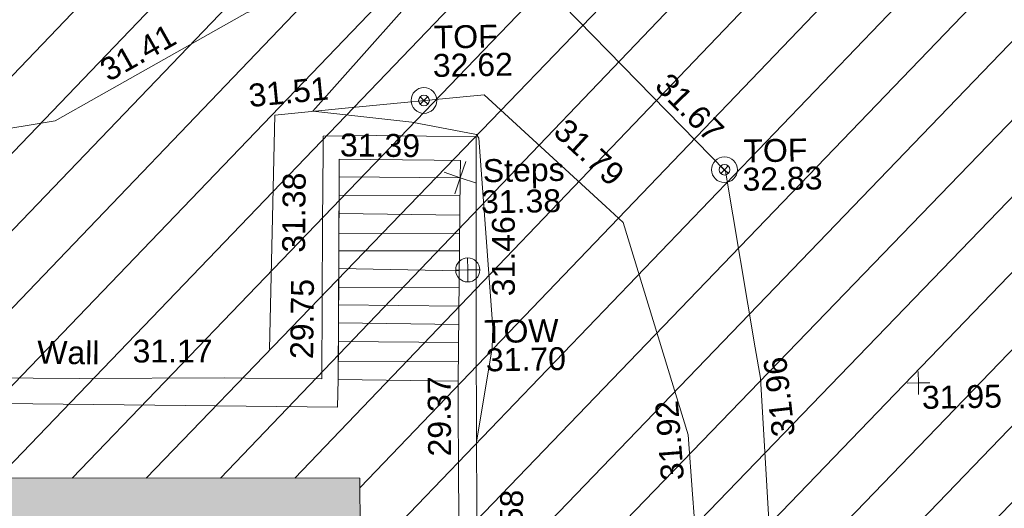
# Model space of a CAD drawing. Header units: millimetres. Extents: x -290717 to 520720, y -103372 to 287762.
# Tile 286 of 375: x 80437 to 96559, y 164211 to 172211. Entities that reach past the tile are written whole.
import ezdxf

# ---------------------------------------------------------------- set-up
doc = ezdxf.new("R2010")
doc.units = ezdxf.units.MM
doc.linetypes.add('IMPORT-HIDDEN2 _3_', pattern=[4762.5, 3175, -1587.5])
doc.linetypes.add('IMPORT-UG_ELEC_STREET LIGHTING_QLB2 _2_', pattern=[2700, 1500, -300.0000000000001, 0, -250, 150, -300.0000000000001, 0, -200])
for name, color, linetype, lineweight, true_color in [('00__TOPO__TOP_OF_FENCE_SYMBOL', 7, 'Continuous', 9, 0x666666), ('00_TOPO_TOP_OF_WALL', 7, 'Continuous', 9, 0x666666), ('00_UAV_FENCE', 7, 'Continuous', 9, 0x264c2f), ('00_UAV_LEVEL_SPOT', 7, 'Continuous', 9, 0x666666), ('00_UAV_STEPS', 7, 'Continuous', 9, 0x666666), ('00_UAV_TOP_OF_FENCE', 6, 'Continuous', 9, 0xff00ff), ('00_UAV_TOP_OF_WALL', 7, 'Continuous', 9, 0x666666), ('00_UAV_WALL', 7, 'Continuous', 9, 0x7c00a5), ('01_DTM_CONTOUR_MNR', 7, 'Continuous', 9, 0xa5a552), ('12333-PUM-2D-U-0001-C01 - Rev2_REVIT IMPORT_dwg', 7, 'Continuous', 9, 0x767676), ('A_RHA_Line', 7, 'Continuous', 9, 0x00a600), ('PUM-CHAMBER EXTENTS', 6, 'IMPORT-HIDDEN2 _3_', 9, 0xff00ff)]:
    doc.layers.add(name, color=color, linetype=linetype, lineweight=lineweight, true_color=true_color)
doc.layers.add('A_RHA_Detail', color=7, linetype='Continuous', lineweight=9)
doc.styles.add('Swis721 Lt BT_2', font='swissl.ttf', dxfattribs={"height": 375})

# ---------------------------------------------------------------- blocks, each defined once
blk = doc.blocks.new('12333-PUM-2D-U-0001-C01 - Rev2_REVIT IMPORT_dwg_MSL_Node_Linework_1-2077247-Site Location Plan Existing')
at = {"layer": '00_UAV_STEPS', "color": 254, "true_color": 0xcccccc, "flags": 128}
for points in [[(256.5421955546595, 704.8438894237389), (0, 0), (-704.8438894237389, 256.5421955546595)], [(704.8438894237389, -256.5421955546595), (0, 0), (-256.5421955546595, -704.8438894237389)]]:
    blk.add_lwpolyline(points, dxfattribs=at)
blk = doc.blocks.new('12333-PUM-2D-U-0001-C01 - Rev2_REVIT IMPORT_dwg_MSL_Node_LineworkTOF-2077248-Site Location Plan Existing')
at = {"layer": '00__TOPO__TOP_OF_FENCE_SYMBOL', "color": 254, "true_color": 0xcccccc, "flags": 128}
for points in [[(165.3591892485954, 165.3591892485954), (0, 0), (-165.3591892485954, 165.3591892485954)], [(165.3591892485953, -165.3591892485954), (0, 0), (-165.3591892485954, -165.3591892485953)]]:
    blk.add_lwpolyline(points, dxfattribs=at)
at = {"layer": '00__TOPO__TOP_OF_FENCE_SYMBOL', "color": 254, "true_color": 0xcccccc}
for radius in [562.5594001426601, 233.853208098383]:
    blk.add_circle((0, 0), radius, dxfattribs=at)
blk = doc.blocks.new('12333-PUM-2D-U-0001-C01 - Rev2_REVIT IMPORT_dwg_TOW-2077249-Site Location Plan Existing')
at = {"layer": '00_TOPO_TOP_OF_WALL', "color": 254, "true_color": 0xcccccc, "flags": 128}
for points in [[(0, 525.0554400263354), (0, 0), (-525.0554401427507, 0)], [(525.0554401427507, 0), (0, 0), (0, -525.0554400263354)]]:
    blk.add_lwpolyline(points, dxfattribs=at)
at = {"layer": '00_TOPO_TOP_OF_WALL', "color": 254, "true_color": 0xcccccc}
blk.add_circle((0, 0), 525.0554401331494, dxfattribs=at)
blk = doc.blocks.new('12333-PUM-2D-U-0001-C01 - Rev2_REVIT IMPORT_dwg_UAV-2077255-Site Location Plan Existing')
at = {"layer": '00_UAV_LEVEL_SPOT', "color": 254, "true_color": 0xcccccc, "flags": 128}
for points in [[(500.0000000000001, 0), (0, 0), (0, 500.0000000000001)], [(0, -500.0000000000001), (0, 0), (-500.0000000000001, 0)]]:
    blk.add_lwpolyline(points, dxfattribs=at)
blk = doc.blocks.new('12333-PUM-2D-U-0001-C01 - Rev2_REVIT IMPORT_dwg_MGS62954_T2_Galway_ITM_3d_Rev1-2077680-Site Location Plan Existing')
at = {"layer": '00_UAV_FENCE', "color": 254, "true_color": 0xcccccc, "flags": 128}
for points in [[(533971859.1220001, 725723597.3755001), (533975612.1220002, 725723642.3755001), (533976823.1746137, 725723704.3201454), (533979092.1220001, 725723820.3755001), (533981807.3580877, 725723984.2959094), (533982438.1220002, 725724022.3755002), (533985943.1220002, 725724539.3755001), (533986665.2197314, 725724929.8094152), (533989113.122, 725726253.3755002), (533991259.0335968, 725726809.2712353), (533992456.1220001, 725727119.3755001), (533994292.122, 725726287.3755003), (533995488.918522, 725725019.9363321), (533996901.1220001, 725723524.3755001), (533997338.0374556, 725720622.6798762), (533997413.4570001, 725720121.7945001), (533997560.4570001, 725716590.7945)], [(533996113.7648008, 725703247.5412977), (533996202.4570001, 725706675.7945001), (533996202.8639226, 725708245.7016535), (533996203.4570001, 725710533.7945001), (533996259.5097153, 725713244.503803), (533996278.4570001, 725714160.7945), (533996310.4570001, 725717523.7945001), (533996270.1785538, 725718242.4467787), (533996215.4570001, 725719218.7944999), (533995209.4570001, 725722710.7945001), (533994930.2523202, 725722976.8880479), (533992973.4570002, 725724841.7945), (533990692.6774017, 725724660.1610513), (533989540.1220001, 725724568.3755001), (533989384.1220002, 725720740.3755001)]]:
    blk.add_lwpolyline(points, dxfattribs=at)
at = {"layer": '00_UAV_STEPS', "color": 254, "true_color": 0xcccccc}
for p, q in [((533992550.4754321, 725723203.8447402), (533990569.1476265, 725723232.666259)), ((533990562.5731785, 725722939.2981583), (533992541.5154334, 725722877.1306039)), ((533992533.1989053, 725722573.8797486), (533990555.3199226, 725722615.6399875)), ((533990548.8531411, 725722327.0762428), (533992525.5828011, 725722296.1688962)), ((533992516.5466574, 725721966.6782393), (533990542.3851662, 725722038.4592435)), ((533990535.2592768, 725721720.4844751), (533992509.1881137, 725721698.3589774)), ((533992500.739075, 725721390.2763033), (533990529.0624766, 725721443.9679608)), ((533990522.4163137, 725721147.3997751), (533992492.4938341, 725721089.6248391)), ((533992484.4149234, 725720795.0383717), (533990515.6705157, 725720846.385618)), ((533990508.14797, 725720510.7110717), (533992475.8994005, 725720484.5314428))]:
    blk.add_line(p, q, dxfattribs=at)
at = {"layer": '00_UAV_STEPS', "color": 254, "true_color": 0xcccccc, "flags": 128}
blk.add_lwpolyline([(533990576.0026813, 725723538.5557134), (533992558.3433781, 725723490.7386633), (533992466.9518295, 725720158.2704685), (533990501.6967822, 725720222.8431554)], close=True, dxfattribs=at)
at = {"layer": '00_UAV_WALL', "color": 254, "true_color": 0xcccccc, "flags": 128}
for points in [[(533992730.4570001, 725717931.7945), (533992771.4570001, 725720807.7944999), (533992790.6272308, 725721895.6238623), (533992830.4570001, 725724155.7945), (533991205.1220001, 725724206.3755002), (533990325.1220002, 725724210.3755001), (533990318.9427257, 725723979.7909995), (533990287.122, 725722792.3755003), (533990234.1220001, 725720240.3755001), (533988982.1543514, 725720271.8122269), (533988641.1220001, 725720280.3755001), (533986266.122, 725720311.3755001), (533983983.3774287, 725720366.7707174), (533983299.122, 725720383.3755002), (533980309.122, 725720413.3755001), (533978987.286874, 725720436.8583122), (533978170.122, 725720451.3755002), (533975393.122, 725720495.3755002)], [(533992456.1220001, 725719763.3755002), (533992466.9518295, 725720158.2704685), (533992558.3433783, 725723490.7386633), (533992566.1220002, 725723774.3755002), (533992137.7782559, 725723786.3843036), (533990582.4547985, 725723829.9884744), (533990576.0026813, 725723538.5557134), (533990515.5857856, 725720842.6047564), (533990501.6967822, 725720222.8431554), (533990482.6273809, 725719771.102964)], [(533990482.6273809, 725719771.102964), (533985492.5793819, 725719914.0351312), (533985029.5810003, 725719927.2969999), (533980494.358384, 725720014.8400971), (533977918.4796352, 725720064.5621114), (533975497.9785329, 725720099.1924616), (533975380.2886522, 725720100.8762623), (533975393.122, 725720495.3755002)], [(533991718.585, 725678814.779), (533991761.3979558, 725679818.3149525), (533991761.4323798, 725679823.3458691), (533991801.5850001, 725682388.7790002), (533991827.4972053, 725683706.6219188), (533991872.8446288, 725686012.9011853), (533991902.8110293, 725688705.5889663), (533991922.8963124, 725690510.3901883), (533991981.4815797, 725693235.2891474), (533991983.6731504, 725693704.4999399), (533992007.0123217, 725698701.3685498), (533992007.6747441, 725698843.1918048), (533992195.4807081, 725703689.248296), (533992242.69166, 725704907.457426), (533992316.1248336, 725708683.7302266), (533992381.1856673, 725712029.4586464), (533992397.1900485, 725713681.2148721), (533992445.6276332, 725718680.2885913), (533992456.1220001, 725719763.3755002)]]:
    blk.add_lwpolyline(points, dxfattribs=at)
at = {"layer": '01_DTM_CONTOUR_MNR', "color": 254, "true_color": 0xcccccc, "flags": 128}
blk.add_lwpolyline([(533992745.765557, 725719005.6337552), (533992750.0000001, 725719160), (533993030.6762769, 725720689.8622376), (533993046.6908949, 725721025.4560246), (533992873.5246188, 725724133.4829005), (533992837.0000002, 725724194), (533991779.7110133, 725724413.9306469), (533990160.0000001, 725724620), (533992460.0000001, 725727120), (533994125.8152944, 725727333.5468584), (533996020.0000001, 725727430.0000001), (533996480, 725727540), (533998029.5929049, 725728293.7769966), (533999931.8829643, 725729497.4885211), (534001170.0725615, 725730194.1229184), (534002940.0000002, 725730910.0000001)], dxfattribs=at)
at = {"xscale": 0.375, "yscale": 0.375, "zscale": 0.375}
for name, p in [('12333-PUM-2D-U-0001-C01 - Rev2_REVIT IMPORT_dwg_MSL_Node_LineworkTOF-2077248-Site Location Plan Existing', (533991985.4186023, 725724765.6213022)), ('12333-PUM-2D-U-0001-C01 - Rev2_REVIT IMPORT_dwg_MSL_Node_Linework_1-2077247-Site Location Plan Existing', (533992558.3433781, 725723490.7386633)), ('12333-PUM-2D-U-0001-C01 - Rev2_REVIT IMPORT_dwg_MSL_Node_LineworkTOF-2077248-Site Location Plan Existing', (533996885.4024793, 725723546.2778783)), ('12333-PUM-2D-U-0001-C01 - Rev2_REVIT IMPORT_dwg_TOW-2077249-Site Location Plan Existing', (533992653.4570001, 725721978.7945)), ('12333-PUM-2D-U-0001-C01 - Rev2_REVIT IMPORT_dwg_UAV-2077255-Site Location Plan Existing', (534000000, 725720000))]:
    blk.add_blockref(name, p, dxfattribs=at)
at = {"layer": '00_UAV_FENCE', "color": 251, "true_color": 0x666666, "char_height": 375, "width": 1495.902363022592, "attachment_point": 1, "line_spacing_factor": 1.005061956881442, "style": 'Swis721 Lt BT_2'}
for s, insert, rotation in [('31.41', (533986649.5903905, 725725484.3435338), 28.399823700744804), ('31.51', (533989100.8709421, 725725079.8027519), 4.553229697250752), ('31.67', (533996020.6279819, 725725178.1684862), 313.3579422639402), ('31.79', (533994331.158628, 725724460.1481938), 316.37735240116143), ('31.96', (533997590.9708351, 725719141.9196527), 95.51684808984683), ('31.92', (533995760.6483639, 725718461.8353617), 93.49011306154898)]:
    blk.add_mtext(s, dxfattribs=dict(at, insert=insert, rotation=rotation))
at = {"layer": '00_UAV_LEVEL_SPOT', "insert": (534000051.8765643, 725719949.1441548), "char_height": 375, "width": 1495.902363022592, "attachment_point": 1, "line_spacing_factor": 1.005061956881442, "style": 'Swis721 Lt BT_2'}
blk.add_mtext('31.95', dxfattribs=at)
at = {"layer": '00_UAV_STEPS', "char_height": 375, "attachment_point": 1, "line_spacing_factor": 1.005061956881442, "style": 'Swis721 Lt BT_2'}
for s, insert, width in [('Steps', (533992927.762306, 725723785.655297), 1552.889119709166), ('31.38', (533992890.2428851, 725723275.5337894), 1495.902363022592)]:
    blk.add_mtext(s, dxfattribs=dict(at, insert=insert, width=width))
at = {"layer": '00_UAV_TOP_OF_FENCE', "color": 251, "true_color": 0x666666, "char_height": 375, "attachment_point": 1, "line_spacing_factor": 1.005061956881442, "style": 'Swis721 Lt BT_2'}
for s, insert, width in [('TOF', (533992162.1764504, 725725985.9251586), 1163.479615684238), ('32.62', (533992139.7528086, 725725522.5484537), 1495.902363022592), ('TOF', (533997199.4840463, 725724034.8097923), 1163.479615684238), ('32.83', (533997177.0604046, 725723571.4330875), 1495.902363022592)]:
    blk.add_mtext(s, dxfattribs=dict(at, insert=insert, width=width))
at = {"layer": '00_UAV_TOP_OF_WALL', "char_height": 375, "attachment_point": 1, "line_spacing_factor": 1.005061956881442, "style": 'Swis721 Lt BT_2'}
for s, insert, width in [('TOW', (533992902.2152046, 725721151.3826126), 1343.937678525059), ('31.70', (533992924.6771119, 725720687.53469), 1495.902363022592)]:
    blk.add_mtext(s, dxfattribs=dict(at, insert=insert, width=width))
at = {"layer": '00_UAV_WALL', "color": 251, "true_color": 0x666666, "char_height": 375, "attachment_point": 1, "line_spacing_factor": 1.005061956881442, "style": 'Swis721 Lt BT_2'}
for s, insert, width, rotation in [('31.39', (533990603.534009, 725724250.0009223), 1495.902363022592, 358.39410849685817), ('31.38', (533989618.8020145, 725722316.5714009), 1495.902363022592, 88.46493748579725), ('31.46', (533993041.3347131, 725721541.4159639), 1495.902363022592, 88.99041184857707), ('29.75', (533989721.5222524, 725720573.5394725), 1495.902363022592, 88.36958051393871), ('Wall', (533985588.3945042, 725720943.3235147), 1130.237340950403, 358.2495493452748), ('31.17', (533987146.7533506, 725720934.4082999), 1495.902363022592, 359.0165834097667), ('29.37', (533991952.8434846, 725718935.0750656), 1495.902363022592, 89.44486069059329), ('31.58', (533993076.8713444, 725717066.011497), 1495.902363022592, 87.93123991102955)]:
    blk.add_mtext(s, dxfattribs=dict(at, insert=insert, width=width, rotation=rotation))
blk = doc.blocks.new('12333-PUM-2D-U-0001-C01 - Rev2_REVIT IMPORT_dwg-1620468-Site Location Plan Existing')
at = {"layer": 'PUM-CHAMBER EXTENTS', "true_color": 0xfff4d4}
h = blk.add_hatch(dxfattribs=at)
h.set_pattern_fill('FP_14', style=0, pattern_type=2)
h.set_pattern_definition([(45, (-533641079.65, -725615854.3560001), (-618.7184335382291, 618.7184335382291), [])])
h.paths.add_polyline_path([(351699.72233876, 60394.56140982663), (351708.9931528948, 60906.25732133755), (352393.2163071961, 60898.13015711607), (353041.6677554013, 66223.39089320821), (353206.9931529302, 73966.25732144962), (353982.8594361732, 73952.7145251), (354317.3501528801, 76699.64382133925), (358888.3501528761, 76111.64382135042), (361222.350152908, 86809.64382132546), (361563.3501529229, 88895.64382133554), (363078.350152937, 90435.64382137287), (363904.3501529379, 101867.6438212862), (365385.1266995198, 110525.3932341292), (365230.9820148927, 110551.7047199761), (365498.4008083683, 111226.8875165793), (365470.0968050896, 111952.5482150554), (365624.7061381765, 111926.1574136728), (366051.350152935, 114420.6438213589), (364898.3501528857, 114331.6438213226), (360524.3501529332, 111561.643821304), (356416.7002318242, 111258.678218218), (357929.2858412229, 111182.0907012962), (360544.5530249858, 111349.5624075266), (360546.5568067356, 111049.5690885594), (355314.0187962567, 111014.6190039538), (355309.6134037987, 111177.0234435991), (355277.3501528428, 111174.643821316), (352644.3501529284, 114141.6438213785), (338239.8330883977, 112460.2766464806), (329804.3501528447, 111555.6438213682), (319532.3501528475, 110592.6438213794), (310517.3501528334, 109863.6438213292), (302620.3501528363, 109581.6438213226), (295825.3501529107, 109566.6438213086), (279813.3501529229, 106549.643821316), (276140.8366145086, 103581.1872824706), (276061.814112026, 103425.8629484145), (271406.8224872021, 105468.1551963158), (271509.3894614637, 105701.9358727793), (267649.350152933, 107463.6438213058), (260223.350152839, 100640.6438213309), (259796.3501529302, 72682.64382134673), (269496.3501528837, 64316.64382130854), (273776.3501529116, 63665.64382135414), (309011.3501528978, 62955.64382139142), (311037.3501528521, 62074.64382133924), (337339.3501528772, 60871.64382135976), (351699.5658924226, 60394.56660731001)])
h.paths.add_polyline_path([(268358.9909750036, 65556.86419186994), (264596.4920611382, 69167.41490751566), (264804.2082447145, 69383.8727354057), (266581.5988270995, 67470.36930634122), (268566.7072650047, 65773.32227584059), (268393.5501527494, 65592.87780157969)])
h.paths.add_polyline_path([(332379.887152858, 67575.85382149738), (302320.8871528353, 68122.8538214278), (302332.4158496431, 68783.33241919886), (280169.8095181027, 69186.63780598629), (280330.3604934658, 78384.59702432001), (275960.0958838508, 78464.13017966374), (276108.0612945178, 86595.19465455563), (280450.151176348, 86519.4031937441), (280756.2778082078, 103341.6855813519), (302910.5740271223, 102938.5317815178), (302921.4142533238, 103534.2289657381), (310787.9439886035, 103391.0774384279), (310815.0515438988, 104880.7045066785), (318228.828162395, 104745.7919744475), (318301.0448391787, 108714.2766025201), (322633.8020448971, 108635.4310593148), (322539.6341878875, 103240.5581443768), (349750.1643799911, 102745.3933022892), (349310.9351529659, 74176.42282136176), (332506.0083566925, 74506.52523825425), (332420.225768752, 69792.56032023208)])
h.paths.add_polyline_path([(262373.7501529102, 72788.24382131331), (262335.6501528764, 75226.64382130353), (265345.5501529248, 75226.64382130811), (265383.6501528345, 72864.44382133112), (265304.2827260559, 72862.43451938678)])
h.paths.add_polyline_path([(261383.1501528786, 75912.44382136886), (261459.3501528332, 80789.24382133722), (267517.2501529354, 80713.04382135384), (267441.050152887, 75836.24382130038), (261504.3495088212, 75910.91930116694)])
h.paths.add_polyline_path([(302573.8228673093, 78329.52926304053), (302592.4407276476, 78963.90062831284), (306343.567266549, 78898.43991812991), (306598.9518629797, 91613.85658206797), (302817.4785721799, 91689.80612071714), (302824.7187942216, 92271.10215000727), (296640.3411529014, 92395.32482125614), (296360.3411528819, 78454.32482147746), (302538.3452618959, 78330.24181806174)])
h.paths.add_polyline_path([(261840.3501529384, 80865.44382136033), (261687.9501528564, 92981.24382131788), (264050.1501528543, 92981.2438213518), (264202.5501529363, 80865.44382139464), (263838.6680771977, 80865.44382138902)])
h.paths.add_polyline_path([(274664.4282881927, 104261.9875886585), (272430.0401462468, 105281.7542374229), (273799.1437452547, 104582.3695657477), (274486.1144024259, 104328.01044291)])
h.paths.add_polyline_path([(315481.3501528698, 115683.6438212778), (326437.165211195, 116343.5766866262), (364189.350152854, 120948.6438212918), (366744.3501529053, 124721.6438213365), (363517.3501528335, 126053.6438213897), (359872.3501529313, 126432.6438213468), (352849.3501528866, 126181.6438212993), (339104.3501528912, 124625.643821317), (335451.3501528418, 124514.6438212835), (325145.3501528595, 123235.643821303), (319635.3501528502, 122976.6438213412), (314446.3501528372, 122493.6438213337), (313566.3501528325, 118980.6438212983)])
h.paths.add_polyline_path([(322305.050152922, 119194.0438212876), (322152.6501528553, 121403.8438213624), (326724.6501528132, 121784.8438213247), (326877.0501529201, 119498.8438214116), (323355.1979919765, 119264.0536772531)])
h.paths.add_polyline_path([(328629.650152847, 120870.443821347), (328477.2501528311, 122089.6438212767), (329810.7501529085, 122242.0438213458), (329963.1501528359, 121022.8438213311), (328841.3815410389, 120894.6416942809)])
h.paths.add_polyline_path([(317352.0501528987, 121480.0438213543), (317352.0501528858, 121861.0438214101), (317618.7501528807, 121856.3885555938), (317618.7501528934, 121480.043821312), (317362.3608135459, 121480.0438213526)])
h.paths.add_polyline_path([(331601.4501528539, 122089.6438213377), (331144.2501528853, 122242.0438213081), (331258.5501528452, 122623.0438213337), (331715.7501528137, 122470.6438213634), (331644.5503212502, 122233.3110493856)])
blk.add_blockref('12333-PUM-2D-U-0001-C01 - Rev2_REVIT IMPORT_dwg_MGS62954_T2_Galway_ITM_3d_Rev1-2077680-Site Location Plan Existing', (-533641079.6498471, -725615854.3561786))

msp = doc.modelspace()

# ---------------------------------------------------------------- hatches: boundary and pattern name
at = {"layer": 'A_RHA_Detail', "true_color": 0xc0c0c0}
h = msp.add_hatch(color=9, dxfattribs=at)
h.paths.add_polyline_path([(-80880.60083898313, -68502.79057078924), (-80400.86592458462, -68483.4150911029), (-80400.86592458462, -62984.64684182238), (-24474.85765180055, -63009.32043784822), (-24456.14471274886, -50840.30023854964), (-36622.55041054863, -50831.65104346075), (-36622.5504104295, -44228.57792609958), (-50959.05265825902, -44213.68205212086), (-50959.05265825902, -42573.78171509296), (-54563.93258049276, -42571.21897729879), (-54565.69773355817, -45054.17447471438), (-92408.82109324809, -45027.27149617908), (-92411.78875845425, -49201.74309219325), (-100061.9988811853, -49201.74309219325), (-100052.221444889, -64852.82557835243), (-86120.90825231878, -64852.82557835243), (-86092.16626519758, -62957.90041523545), (-84861.10047611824, -62957.90041520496), (-84854.79054275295, -68240.10973718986), (-80870.60226895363, -68240.10973718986)])
h.paths.add_polyline_path([(-137238.9269955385, -68461.93840922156), (-132719.7426408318, -68433.06336920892), (-132847.0731201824, -62850.0428228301), (-130454.6837966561, -62916.63108081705), (-130498.2830220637, -61355.8539363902), (-117581.136331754, -61423.42893434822), (-117492.3908565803, -49183.91309186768), (-125136.5200282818, -49178.47881939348), (-125133.5727033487, -45032.61887132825), (-163007.1824077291, -45005.69421944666), (-163007.1824077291, -44090.29634113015), (-163123.8521375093, -44090.21339942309), (-163122.6389897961, -42383.751842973), (-166563.8543420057, -42383.75184295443), (-166565.0349082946, -44044.3982420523), (-193158.4656786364, -44025.49275802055), (-193195.152889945, -62863.6565097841), (-137269.7106414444, -62916.63108078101), (-137254.3708868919, -65679.90523788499)])
h.paths.add_polyline_path([(120310.9497607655, -32334.2823016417), (120312.4652266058, -31610.73011961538), (133451.2244789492, -31638.24899384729), (133469.2230092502, -19717.98315777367), (121295.7536929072, -19692.48606427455), (121319.8434528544, -8190.941560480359), (112277.0825929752, -8172.001674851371), (112263.1769726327, -14811.12345451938), (78285.85310969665, -14739.95861435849), (78292.82277619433, -8167.077575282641), (76545.55099677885, -8163.40371230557), (69355.76844230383, -8152.931592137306), (69353.66597202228, -9156.746357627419), (68372.60878942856, -9154.691552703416), (68372.60878942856, -13705.52853212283), (69333.72334743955, -13707.54156767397), (69325.07112544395, -16249.53369225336), (66623.4489111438, -16249.53369225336), (66619.79243932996, -17995.29925522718), (65989.07757491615, -17995.29925522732), (65985.44262769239, -19730.78799479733), (57152.23993372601, -19712.28702423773), (57127.42535098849, -31559.89461998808), (70277.87165423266, -31587.43801817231), (70277.87165428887, -32271.74147154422), (78263.96947906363, -32285.12944888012), (78266.62669288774, -31019.79372153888), (112335.8856506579, -31091.15111856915), (112335.8856506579, -32317.57330550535), (119781.4233959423, -32333.17321910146)])
h.paths.add_polyline_path([(7503.71740934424, -1791.43926322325), (15482.43097389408, -674.0213230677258), (15484.0826184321, 148.1327206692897), (56188.28042539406, 205.5276654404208), (56155.8432600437, 14338.31663138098), (18016.62665932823, 14236.4814953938), (17967.9025208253, 34313.18372075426), (21727.10644861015, 34324.06926249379), (21708.9097307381, 40608.10218319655), (18009.66447156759, 40608.10218325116), (17995.54603703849, 45483.75063445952), (9770.084212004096, 45420.63294734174), (3966.216019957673, 45443.14492469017), (3984.771235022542, 14176.56786831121), (1023.062455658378, 14176.56786840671), (-276.5134647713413, 14190.52623465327), (-231.6790044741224, 5976.811441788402), (-226.4491536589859, 193.7444677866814), (1220.250839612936, 179.5999159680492), (7477.609307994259, 143.2867556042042), (7488.638446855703, -674.0213230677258)])
h.paths.add_polyline_path([(77755.59663317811, 53.47451145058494), (77729.51881611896, 1699.844979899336), (94464.47132486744, 1659.976083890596), (94606.37913471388, 17991.39023626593), (88810.41901146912, 18015.03260816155), (88799.89418497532, 14436.74271609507), (69413.88950349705, 14457.87738898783), (69377.35724448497, 99.62816357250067), (70760.85642036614, 92.0068082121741)])
h.paths.add_polyline_path([(61252.12079698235, 46453.95617369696), (105774.7348988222, 46472.68783510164), (105768.2642197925, 61852.61234310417), (92285.13876306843, 61852.61234310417), (92308.59670397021, 65784.30757142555), (96107.46680002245, 65767.6044524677), (96059.6808111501, 75209.20847378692), (101084.8427276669, 75071.88872768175), (104988.0046543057, 74765.36560410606), (108403.6894220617, 74363.84089439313), (112009.2703903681, 73787.25420864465), (115645.3524814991, 73049.69667210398), (116890.8108050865, 72761.69136255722), (120208.9929832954, 71893.18353872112), (120865.241739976, 71703.68487155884), (124135.6329505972, 70669.67317909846), (127435.6253142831, 69480.50055823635), (127820.4368655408, 69394.93141813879), (128274.3081769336, 69331.69585757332), (128731.879114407, 69306.66104520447), (129189.9401456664, 69320.00258265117), (129645.2782985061, 69371.62688830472), (130094.6997111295, 69461.17185607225), (130535.0520071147, 69588.00939078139), (130963.2464342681, 69751.2498188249), (131376.279516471, 69949.74812593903), (131771.254123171, 70182.11198906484), (132162.5575600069, 70460.54046602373), (132496.0921582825, 70741.69081117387), (132820.8713676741, 71064.98072578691), (133117.4593294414, 71414.31364276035), (133383.77568926, 71787.23923958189), (133616.5473239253, 72178.53728446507), (133817.1647262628, 72590.54524901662), (133982.6025969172, 73017.89547517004), (134111.7005086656, 73457.59040804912), (134203.5529320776, 73906.545904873), (134257.5155882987, 74361.61286220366), (134272.5462649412, 74819.59931534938), (134250.5259874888, 75277.29281749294), (134189.6227572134, 75731.48297750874), (134090.9274700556, 76178.98397761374), (133955.1324028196, 76616.65691996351), (133783.1900598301, 77041.4318434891), (133576.3064937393, 77450.3292564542), (133335.9328436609, 77840.48103831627), (133063.7551572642, 78209.15055536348), (132761.6825665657, 78553.75185442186), (132431.8338935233, 78871.86780505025), (132076.5227904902, 79161.26705200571), (131698.2415079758, 79419.91966864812), (131299.6434187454, 79646.01139199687), (131093.5942456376, 79746.34209763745), (132146.0467355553, 83110.22226149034), (122787.763295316, 86282.54285521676), (121604.3555410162, 82800.35918872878), (117095.9864226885, 83870.84033788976), (116841.9598400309, 83526.35449576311), (116120.5435466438, 91221.9361197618), (110237.7341284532, 91274.27491024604), (110194.3680786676, 90435.39030217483), (104988.0046543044, 90486.49901569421), (104973.2761846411, 94309.82427956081), (103746.1314668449, 94309.82427962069), (103839.9937121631, 122852.1474272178), (96365.09202303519, 122931.9599471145), (96350.3400238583, 123952.416858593), (104555.5505249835, 123902.1925258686), (104607.3234457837, 120248.5396157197), (125502.5015002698, 120134.193340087), (125662.0200253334, 137657.3796883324), (114479.5865733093, 137699.2256881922), (114382.3062641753, 129149.9458158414), (104644.1590035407, 129187.997507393), (104577.9931702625, 126217.3903165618), (101184.4926405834, 126159.1566967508), (101264.6166812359, 135959.2655565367), (89967.23177303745, 135988.8856164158), (89927.63362986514, 125823.6463181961), (93630.53562299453, 125840.7948842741), (93580.6568888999, 122931.9599471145), (88697.38835373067, 122904.7310127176), (88679.38989541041, 95739.0914377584), (86378.25848993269, 95739.0914377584), (86378.18187189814, 96178.10083375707), (83279.5074328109, 96200.92083330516), (83273.62493422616, 95735.74732136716), (70169.67509616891, 95733.22421950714), (70166.2684274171, 96272.07409350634), (66674.99731291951, 96257.14073659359), (66654.74538556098, 95755.71092140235), (65784.77231076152, 95755.71092140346), (65887.65094981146, 117470.6305650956), (53473.34271625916, 117487.9046429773), (53434.44066306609, 98570.4634906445), (40649.41626913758, 98570.46349066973), (40610.16711556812, 94406.01479082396), (38853.82372865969, 94410.36303444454), (38848.65589191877, 89463.65332732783), (40612.46601909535, 89518.45976927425), (40665.38257359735, 86257.73741131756), (38372.19584673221, 86305.7230928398), (38369.79373532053, 76901.0507917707), (50937.95125076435, 76944.40198877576), (50922.88567283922, 74598.78180893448), (56484.90611318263, 74588.85093774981), (56484.9061131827, 75194.85181998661), (92465.40372273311, 75233.02581663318), (92645.92783659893, 71766.64845097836), (89810.5550181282, 69362.83965827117), (85313.16173971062, 69360.94750424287), (85313.16173971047, 66907.40508090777), (75210.14498260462, 66903.15451592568), (75210.14498260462, 63815.70944554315), (70819.40014306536, 63815.70999204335), (70819.21601502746, 64253.35708063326), (69456.8341568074, 64253.35708063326), (69455.71957374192, 66901.99623168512), (61303.3285675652, 66898.56680686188), (61304.56054652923, 63970.32021231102), (70500.41048205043, 63970.32021223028), (70500.40885431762, 61852.59006210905), (61245.64388480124, 61848.69637492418), (61252.12079698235, 46455.07044720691)])
h.paths.add_polyline_path([(-17153.16561239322, 48569.32684293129), (-17153.16561227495, 60770.38083690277), (-29362.88357762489, 60774.7042869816), (-29362.88357762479, 67399.20394583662), (-43507.25361058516, 67405.01911302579), (-43488.53133082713, 69093.07334179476), (-45766.41866234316, 69109.32868391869), (-45794.34620035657, 67405.01911302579), (-47272.11273197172, 67404.21245453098), (-47272.44887636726, 66454.91798912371), (-86004.56386335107, 66468.6329952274), (-86006.66970790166, 60521.58362724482), (-92662.8772251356, 60521.58362724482), (-92666.53762789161, 50184.35611936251), (-79752.016597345, 50179.78302554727), (-79752.016597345, 48591.49323813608), (-17157.71631240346, 48569.32845421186)])
h.paths.add_polyline_path([(-201056.4185879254, 48628.75479108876), (-138377.9751621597, 48634.64535782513), (-138377.9751621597, 50133.28202330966), (-125467.710581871, 50134.49533928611), (-125468.6909603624, 60566.19036866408), (-132186.8595615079, 60565.86652591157), (-132187.4203588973, 66533.01978768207), (-170643.3098734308, 66805.61809689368), (-170643.3098732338, 67738.78475851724), (-200340.0100486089, 67488.93693767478), (-200348.7175167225, 60827.7802510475), (-201057.5650552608, 60827.71357562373), (-201056.6510294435, 51102.0431337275)])
h.paths.add_polyline_path([(-240051.5126725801, 54769.1949116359), (-239444.4902595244, 54811.10754483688), (-239186.5396225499, 54841.92927608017), (-238764.8191578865, 54940.98166103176), (-238382.4735933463, 55122.46891391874), (-237990.3402229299, 55354.87497237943), (-237269.2031026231, 55936.21514997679), (-237030.2712443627, 56228.66101920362), (-236793.0039600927, 56569.31473977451), (-236554.5880579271, 57004.26389721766), (-236432.7219585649, 57267.46508911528), (-236300.0815274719, 57753.26239002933), (-236250.7285154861, 58017.17885687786), (-236235.6490610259, 58516.21786795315), (-236233.2538430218, 58987.85640057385), (-236213.702979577, 59823.48083772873), (-236363.8287856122, 59820.8603820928), (-236634.0279869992, 60698.06075831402), (-236391.9547756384, 61432.1972634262), (-236225.4740089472, 61435.10319604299), (-236201.6036570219, 62637.68779599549), (-232563.5271750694, 62639.28734435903), (-232563.5271750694, 63049.03842407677), (-232732.1945866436, 63049.15302221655), (-232860.1521278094, 63457.9589027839), (-232731.6068089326, 63914.24862701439), (-232560.8209657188, 63914.24862701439), (-232521.9864006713, 70597.99604498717), (-240628.6947850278, 70598.85496274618), (-240629.7923196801, 72350.98321581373), (-246412.6011213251, 72347.36085937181), (-246412.6011213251, 70616.45923939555), (-254449.5805725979, 70618.60952619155), (-254454.637144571, 70754.06491724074), (-254469.7140363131, 73191.6627625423), (-263883.2532625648, 73267.83063692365), (-263902.4181505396, 68260.74348557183), (-263714.8217520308, 68259.82096576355), (-263552.9672900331, 67819.6543439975), (-263719.0883117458, 67392.20684197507), (-263913.629869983, 67392.20684288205), (-263956.7001914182, 58633.76423459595), (-260181.1963171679, 58611.22607638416), (-260192.3146984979, 56354.25111578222), (-257184.684388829, 56339.46086010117), (-257213.4419958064, 57092.93866025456), (-257338.5163846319, 57093.27331227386), (-257471.0109295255, 57531.7457231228), (-257338.5163845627, 58062.22513700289), (-257203.4956297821, 58064.06881293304), (-257173.5751889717, 58598.54056827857), (-256478.2273617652, 58575.27357918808), (-256478.2273617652, 58788.51859477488), (-256013.0091299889, 58911.92701537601), (-255397.0786589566, 58780.99767608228), (-255397.0786664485, 58595.98242230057), (-243809.8853614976, 58585.92793205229), (-243805.3570672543, 58352.04527760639), (-243740.9394682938, 57884.52572396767), (-243619.083060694, 57421.84877501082), (-243424.3877541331, 56943.65915328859), (-243247.1437899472, 56608.24157716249), (-243003.0710577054, 56249.99021479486), (-242732.2093200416, 55932.75703086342), (-242371.7230179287, 55603.12658814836), (-242141.2551255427, 55424.88676771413), (-241804.9643038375, 55216.88439829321), (-241529.464082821, 55077.02869058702), (-241100.6275144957, 54917.18295005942), (-240836.2134980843, 54840.82833179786), (-240453.4486196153, 54788.6078413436), (-240203.3756532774, 54776.52967577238)])
h.paths.add_polyline_path([(40276.69022620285, 59895.3641775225), (40328.62676026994, 69196.9439153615), (36588.99968782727, 69217.82459101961), (36619.46637569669, 74674.25962431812), (32264.36460075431, 74687.02318924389), (32233.48293864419, 69156.26826309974), (11916.69390488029, 69269.70959690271), (11966.66200108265, 78218.75165977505), (29087.50901742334, 78123.15526811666), (29143.44567202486, 88141.13700481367), (15719.34879623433, 88216.09212957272), (15732.60379610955, 90589.99788900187), (4594.294101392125, 90652.19003492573), (4525.129359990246, 78265.12250452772), (10096.76365550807, 78234.01258734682), (10077.43887221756, 74773.03821913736), (4547.641142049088, 74803.91453678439), (4465.579974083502, 60107.16002351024), (19125.89094757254, 60025.30234268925), (19139.86249371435, 62527.53804648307), (31738.59196305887, 62457.19146407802), (31724.55430855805, 59943.11609818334), (38369.79364222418, 59906.01157297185)])
h.paths.add_polyline_path([(-246083.0241259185, 72334.29150213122), (-246083.0594797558, 72334.30275087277), (-246208.2905500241, 72334.29150213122)])
h.paths.add_polyline_path([(-114575.3004830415, 112178.0758696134), (-114575.3246436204, 112178.0758696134), (-114707.2752166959, 115801.5811617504)])
h.paths.add_polyline_path([(-154699.9178766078, 101760.4080976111), (-114382.0503338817, 101776.0542915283), (-114382.0503338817, 106926.936016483), (-113755.641395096, 106927.1791078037), (-113757.5507412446, 111847.2721532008), (-114431.6837526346, 111847.2721532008), (-114431.8098651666, 112178.075869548), (-114575.3004830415, 112178.0758696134), (-114578.9984943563, 121707.2390834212), (-123056.9849702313, 121707.2390834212), (-123068.8201032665, 156452.7036899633), (-119381.2340625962, 156454.1347343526), (-119381.2340625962, 160165.8603541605), (-115501.031452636, 160167.3661472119), (-115503.3750945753, 166206.5793118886), (-132411.7987151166, 166599.6604729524), (-132411.8243306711, 166665.6603411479), (-135275.0124468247, 166664.5489553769), (-135275.0124468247, 166628.1883102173), (-135911.3205077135, 166628.1944503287), (-135911.3479256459, 166352.1604668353), (-152521.1633846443, 166345.7145607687), (-152518.3680955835, 159142.6836790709), (-150699.3133726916, 159117.9265656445), (-150755.6690356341, 122560.6912032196), (-151059.2005266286, 122560.6912032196), (-151061.0981347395, 121302.4374931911), (-154138.3148337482, 121372.6012653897), (-154138.3148337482, 121865.183451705), (-154704.3888425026, 121867.2611370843), (-154688.5451973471, 119352.3937021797), (-154745.5933227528, 119352.3715636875), (-154745.5763474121, 118722.1532660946), (-160794.1544526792, 118748.744283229), (-160794.1544527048, 119410.5425977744), (-163852.1622693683, 119422.408321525), (-163855.0715294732, 118762.2003111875), (-167568.6765459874, 118778.5256058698), (-166634.6619849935, 124395.1277019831), (-166843.6206842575, 124471.2090400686), (-167568.6765459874, 124707.6250904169), (-168028.2173235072, 124841.3808643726), (-168630.5006276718, 124991.3056740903), (-169238.2056070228, 125117.4693074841), (-169850.3952285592, 125219.6772877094), (-170466.1255403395, 125297.7720169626), (-171089.1102599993, 125351.8553033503), (-171704.4065937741, 125381.1774254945), (-172325.0479971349, 125386.3595015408), (-172782.2248668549, 125374.5832363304), (-173401.7764236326, 125337.4554476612), (-174019.3926983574, 125276.0328036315), (-174634.1213722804, 125190.4100127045), (-175245.0145766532, 125080.7190996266), (-176047.1958093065, 124895.7675261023), (-176665.4852587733, 124724.7228134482), (-177045.3001228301, 124609.1129151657), (-177631.5127793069, 124405.2077276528), (-176665.4852586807, 118818.5158793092), (-177558.9402083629, 118822.4435769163), (-177662.2853368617, 125263.4341236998), (-176365.3912352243, 126542.9270807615), (-159462.2970490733, 126319.9103917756), (-157057.7396790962, 128609.0850976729), (-157060.6673204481, 136153.1661957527), (-158638.8016610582, 137740.2441626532), (-159352.3735831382, 137740.2441626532), (-161634.4140635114, 140201.1078539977), (-168727.9404946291, 140256.8191147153), (-171035.0401162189, 137942.884730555), (-174184.1459014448, 137942.884730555), (-176460.1168228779, 140292.2858551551), (-177341.68569345, 140292.285855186), (-177341.7114445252, 140358.4281613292), (-183428.5803825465, 140356.0660244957), (-185921.6385984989, 137917.4639097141), (-185921.6385985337, 131757.309115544), (-186906.8767412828, 131756.9267734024), (-187725.3914540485, 130809.9989183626), (-187724.0588902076, 127376.1828149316), (-186481.0281350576, 126304.557648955), (-186479.4846755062, 122327.2959175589), (-185176.2828158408, 121059.4673825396), (-180304.1129154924, 121059.4673825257), (-180304.1136492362, 118802.0484409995), (-193555.3706955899, 118802.0484409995), (-193555.3686998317, 133117.8341649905), (-192593.6442938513, 133118.2073819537), (-192593.6442938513, 134200.8158367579), (-192224.6284783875, 134200.9592041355), (-192225.5653014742, 136615.0101267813), (-192595.0012461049, 136615.0101267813), (-192595.4357332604, 137734.4745166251), (-193589.2709668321, 137734.4746851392), (-193589.2685988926, 147474.5705834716), (-193163.2062206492, 147492.8644728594), (-192606.8095195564, 147551.4951472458), (-192359.9383250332, 147589.5931622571), (-192199.8207947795, 147616.5827293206), (-191882.7548926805, 147682.9245600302), (-191568.5380071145, 147761.6632019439), (-191020.2573150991, 147932.4221712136), (-190950.5841382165, 147955.8263236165), (-190647.7999969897, 148070.951423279), (-190349.769078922, 148197.8750093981), (-190056.9509284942, 148336.4013817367), (-189769.7970512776, 148486.316942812), (-189375.4954991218, 148717.2624196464), (-189132.9060261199, 148873.2749095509), (-188867.5421091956, 149059.0543930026), (-188609.6764469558, 149255.1087866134), (-188354.9814056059, 149465.3525772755), (-188079.6339208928, 149713.8792482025), (-187884.9836199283, 149901.8220103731), (-187538.2510284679, 150274.4802367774), (-187446.2998447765, 150378.396083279), (-187241.3270201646, 150629.2310214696), (-187046.3599558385, 150887.9197697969), (-186861.699277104, 151154.0634500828), (-186546.1373636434, 151669.8298752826), (-186524.4196769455, 151707.063245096), (-163675.289831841, 151669.8298752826), (-163687.5843044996, 148134.0767945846), (-157303.6541541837, 148136.4921063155), (-157303.6541541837, 155759.9150161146), (-157557.4317586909, 155765.0384228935), (-157555.9168973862, 166678.0466575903), (-187009.2021991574, 166699.7464767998), (-187013.0952111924, 162054.4009359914), (-188707.1775469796, 162044.5925187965), (-188705.9961893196, 155021.5333641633), (-188737.9999316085, 154650.5326603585), (-188799.0133970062, 154283.1866125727), (-188857.2045401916, 154035.4341107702), (-188966.1106131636, 153679.3368924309), (-189102.6200311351, 153332.8820747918), (-189265.8911677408, 152998.2056672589), (-189454.9174010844, 152677.3710606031), (-189645.2484685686, 152421.322012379), (-189916.9563410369, 152104.2450531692), (-190212.7041973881, 151809.4634871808), (-190530.6686598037, 151538.7947475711), (-190868.889367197, 151293.9075915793), (-191225.2810786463, 151076.3118324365), (-191597.6465194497, 150887.3490190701), (-192092.8415776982, 150682.5621956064), (-192485.2937347, 150569.6612301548), (-192903.8930807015, 150482.2408890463), (-193187.215491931, 150440.8868273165), (-193594.1866364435, 150407.1257787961), (-193594.5953882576, 151459.989522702), (-205369.2399268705, 151455.4201248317), (-205354.452352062, 113350.0822379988), (-207187.1580384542, 113349.3709450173), (-207184.3024929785, 105991.0636522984), (-205312.8709512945, 105991.0636522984), (-205311.2365670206, 101769.6553082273), (-175488.645120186, 101781.2285901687), (-175488.645120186, 110889.6985621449), (-154703.462766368, 110897.5679794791), (-154700.5193329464, 103310.2697088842)])
h.paths.add_polyline_path([(193735.9435692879, 113047.8274775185), (208865.0938716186, 114991.026643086), (208976.1154122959, 114126.6471161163), (216447.8967330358, 115086.3281915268), (216038.7305308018, 118271.970241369), (232648.5073383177, 120405.3421627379), (233425.9936153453, 114352.0734369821), (240632.2017567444, 115277.6440986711), (239854.8412683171, 121329.9334728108), (256406.8682407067, 123455.8879629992), (257091.7572256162, 118089.1198988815), (264572.287122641, 119040.8180953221), (261877.8350554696, 138524.7609215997), (259178.7147038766, 138221.6086023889), (259197.3483654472, 137439.0084132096), (254686.1480587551, 136897.0007613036), (255412.6810205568, 131314.8303174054), (240852.7447965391, 129522.4514055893), (239771.0426540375, 137918.8519126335), (240649.582243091, 138010.1984551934), (240062.3063116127, 142776.6750342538), (239165.7694641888, 142685.0143484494), (237630.9646614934, 151018.3171733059), (266172.8791088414, 154560.7889781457), (271297.187694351, 142612.4006970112), (276531.7397502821, 144861.0987145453), (274941.5029779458, 148527.903728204), (302074.530765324, 160134.9084326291), (300215.9323773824, 164320.1841173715), (301528.161327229, 164907.0997990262), (300405.1237791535, 167477.8916353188), (299016.6944531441, 166945.7181825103), (295626.7488506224, 174518.7544287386), (294333.0289184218, 177537.1551681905), (287288.847594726, 174518.7544287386), (289427.6893504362, 169661.0163464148), (272956.7816584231, 162557.1203578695), (271943.2187786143, 164897.4305293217), (267016.3118217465, 162764.0369715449), (268502.3094164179, 159357.043014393), (265200.4029571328, 157946.4096681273), (226856.4166955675, 153146.7821791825), (227510.3041274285, 148852.0205335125), (228280.9873164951, 141179.0007484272), (227302.3544112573, 141050.2812999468), (227895.3788231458, 136433.1758633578), (228748.5501749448, 136523.8855003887), (229602.307730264, 128023.7667641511), (217691.2359889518, 126493.8999679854), (217642.3600127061, 126874.4332670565), (215138.5007311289, 126552.8357430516), (215194.9980427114, 126112.9650749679), (215015.6132225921, 126089.9247571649), (214840.967257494, 127449.6644606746), (192258.7012018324, 124549.1816390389), (193486.3576426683, 114991.026643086)])
h.paths.add_polyline_path([(-78076.24179098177, 117605.518872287), (-78076.23951907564, 117610.0871212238), (-78070.31812256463, 129485.733079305), (-74723.15926546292, 129478.3852560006), (-74723.15926546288, 125435.7860625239), (-48015.64546089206, 125380.0246061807), (-47996.55031653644, 135872.5822179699), (-61198.159180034, 135901.5630078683), (-74714.72264147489, 135923.5088764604), (-74723.62876031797, 131865.2975510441), (-78070.31812256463, 131872.6421692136), (-78062.97909490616, 149549.768943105), (-58292.26570494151, 149541.5607197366), (-58292.26570494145, 148946.2407608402), (-37707.70924049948, 148937.6946534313), (-37707.70924049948, 159740.0690313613), (-44148.26955758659, 159742.7429641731), (-44148.26955758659, 162961.3319175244), (-49829.95437586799, 162961.3319175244), (-49830.92144141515, 160632.0129326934), (-78494.0902662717, 160643.9130440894), (-78494.0902662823, 161615.1537737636), (-78739.22585210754, 161615.2555472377), (-78691.79195364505, 168187.9195488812), (-90844.5764503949, 168126.8149080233), (-90962.52567696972, 152686.7636278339), (-89064.97866810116, 152685.97582136), (-89079.54115383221, 117610.0871212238), (-78374.80210165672, 117605.6428258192)])
h.paths.add_polyline_path([(69254.82576126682, 129235.9722870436), (69259.97086178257, 136167.7892474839), (86068.0992678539, 136131.0235193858), (86008.66431381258, 164703.3084147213), (58789.63167882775, 164723.5115811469), (58789.63167882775, 170119.2062865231), (54460.16324890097, 170122.4198087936), (54457.21717773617, 166153.2792453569), (47042.21516498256, 166158.7829869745), (47041.10931533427, 164668.9097040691), (39173.27935198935, 164674.7495545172), (39172.83712618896, 164078.9539098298), (17014.87910992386, 164095.400525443), (17002.38841206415, 147267.1142245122), (12659.63471563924, 147267.1142245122), (12653.6008753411, 139137.9291796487), (17031.41608901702, 139134.6797717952), (17024.58791744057, 129935.3194463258), (39191.34773726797, 129918.8662983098), (39191.34773726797, 129258.2867272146), (69014.0340609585, 129236.1510132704)])
h.paths.add_polyline_path([(39265.62356917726, 139467.8223435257), (33050.91021530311, 139484.1586867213), (33087.56357182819, 153427.9220784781), (39277.60130890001, 153411.6505991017), (39277.60130890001, 152830.3127277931), (43058.29603858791, 152820.3745823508), (43024.83899408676, 140092.5601633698), (39267.2657899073, 140092.5601633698)])
h.paths.add_polyline_path([(1979.548949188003, 189123.2414339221), (18699.10403225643, 189180.0465563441), (18678.46874727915, 195253.6675675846), (24349.02704558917, 195272.9334349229), (24334.96888369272, 199550.7690689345), (28829.78348971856, 199566.0403168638), (28798.35772162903, 208815.6446465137), (24334.94961552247, 208806.1514042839), (24333.90624838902, 209113.2475694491), (16811.59093053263, 209087.6902915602), (16806.58456496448, 208843.590909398), (6772.293057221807, 208809.4991440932), (6797.166076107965, 201488.5780549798), (-8471.058649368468, 201436.7038403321), (-8471.058649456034, 200429.0172029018), (-11856.09020773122, 200417.5164702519), (-11823.72827012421, 190892.3684139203), (-7614.729360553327, 190904.9356358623), (-7614.729360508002, 190170.8290169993), (-4608.619189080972, 190169.2993656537), (-4608.238782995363, 190916.8832264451), (1973.379031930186, 190939.2444093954), (1977.122761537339, 189837.3456606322)])
h.paths.add_polyline_path([(-20506.2213294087, 190640.028646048), (-20122.28942212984, 206347.1214480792), (-41550.34215554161, 207015.255795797), (-41462.26177905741, 210449.6195896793), (-31391.41053375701, 210152.0276719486), (-31078.64493158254, 223862.574366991), (-44305.08575746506, 224230.797228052), (-44490.79956595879, 211865.5542346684), (-47510.12209651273, 211942.9901386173), (-47722.57925074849, 203659.0205615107), (-47076.06680551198, 203635.3001466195), (-47175.4684425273, 199531.9403872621), (-46801.21126120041, 199520.4703265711), (-46873.68175963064, 195478.589946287), (-44600.40472249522, 195425.25597799), (-44685.88459510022, 192243.2795180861), (-38073.99929110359, 192135.6564361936), (-38104.39995468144, 191126.9722513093), (-21537.79264469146, 190668.5723413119)])
h.paths.add_polyline_path([(16801.02360974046, 195961.5001375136), (9656.615133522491, 196015.1086064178), (9643.83815057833, 199513.9922857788), (11631.77992465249, 199485.8321209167), (11631.79209405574, 203322.2460457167), (16806.58456511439, 203391.4855727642), (16801.04077099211, 195984.4293109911)])
h.paths.add_polyline_path([(122084.9263243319, 200536.2570557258), (122088.180516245, 206386.1947929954), (125211.1061637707, 206386.1947929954), (125211.1162733, 206645.8932838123), (126202.709897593, 206645.8932838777), (126203.0204768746, 207041.0477229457), (130401.4034740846, 206979.0758390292), (130444.269112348, 209883.2802976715), (126202.8383602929, 209945.883203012), (126203.0204768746, 214624.1281189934), (127364.7919503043, 214624.1281189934), (127365.2106673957, 225380.2058570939), (126159.8599207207, 225380.2527798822), (126207.4133336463, 241475.3410923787), (119482.541129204, 241495.8747302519), (119479.204156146, 246182.0096278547), (109943.9121324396, 246175.219673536), (109953.2702600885, 233033.3814297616), (115000.5285021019, 233033.3814296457), (114999.5792924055, 208653.4991933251), (112026.3032629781, 208653.4991933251), (112024.3519988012, 200538.6764491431), (122024.6079402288, 200536.271559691)])
h.paths.add_polyline_path([(30087.05071628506, 200986.75440713), (38030.67179073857, 201028.6865661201), (38030.67179073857, 202922.9731661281), (38109.89531489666, 202923.3913649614), (38067.25569093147, 208827.6066631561), (38013.35839375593, 208827.667223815), (38012.38630312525, 209012.5383931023), (30044.90685988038, 208970.4802974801), (30060.65944993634, 205986.3119354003)])
h.paths.add_polyline_path([(195986.2599411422, 205661.5722736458), (202896.8751332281, 206052.0074670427), (202676.886254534, 209945.7611691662), (195766.2710618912, 209555.325975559)])
h.paths.add_polyline_path([(-91652.40581580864, 206392.6172135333), (-79454.24421187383, 206432.5105635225), (-79629.29258199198, 238245.6998510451), (-68904.21147484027, 238215.095164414), (-68918.56040493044, 246314.0782553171), (-68756.515268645, 246312.9061543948), (-68755.20581930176, 246638.9786699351), (-79620.07671794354, 246651.3624133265), (-79606.5628449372, 247343.5411849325), (-82154.50636787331, 247318.0695596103), (-82154.50636787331, 247488.1275895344), (-91640.64698348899, 247472.5371040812), (-91638.72040628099, 246846.4753752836), (-131470.3702759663, 246641.42150215), (-131470.3702759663, 250159.5419305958), (-142857.1087886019, 250176.7939677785), (-142864.0554935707, 246220.0701029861), (-165118.8027587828, 246272.3986783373), (-165040.0492656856, 253907.936045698), (-178677.4727934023, 253929.5079730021), (-178699.5521575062, 238176.7234097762), (-138599.3373496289, 238209.4781454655), (-138548.4479938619, 206627.5237025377), (-126646.6702863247, 206572.2299428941), (-126666.6805510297, 234825.8818836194), (-124962.7180531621, 234825.9534805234), (-124969.0241559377, 234688.4891474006), (-91595.61129713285, 234664.3133306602), (-91650.87307429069, 207155.5994723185)])
h.paths.add_polyline_path([(142123.7078306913, 209113.5383730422), (152768.4446292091, 209127.3137315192), (152745.2992288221, 227012.6338093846), (142100.5623961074, 226998.8584508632), (142121.8067345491, 210582.5602414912)])
h.paths.add_polyline_path([(168998.8561285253, 209274.9592350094), (169026.8416078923, 226860.3446541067), (161686.6780313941, 226876.6646907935), (161647.6783165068, 209291.3037608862), (168846.6177107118, 209275.2977201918)])
h.paths.add_polyline_path([(49761.46820716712, 218476.567809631), (49794.00484362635, 223316.1680811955), (41274.07755979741, 223363.4010619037), (41273.58999769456, 223290.879563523), (32187.30576793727, 223351.9666549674), (32202.10532416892, 225553.2987455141), (20081.8372469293, 225634.7833114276), (20035.26675877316, 218707.7438838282), (31566.33951793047, 218630.2204926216), (31566.12891728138, 218598.8950898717), (49547.01686615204, 218478.0095661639)])
h.paths.add_polyline_path([(162361.9830851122, 234154.0520866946), (162366.6425722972, 241589.9129272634), (135261.1026964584, 241630.986197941), (135249.0888707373, 234197.8735112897), (160249.0277027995, 234157.467167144)])
h.paths.add_polyline_path([(176458.8604388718, 246709.572470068), (176516.248447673, 252173.1529805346), (168884.2833866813, 252253.3171281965), (168934.8652923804, 257068.9279575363), (164355.0504715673, 257117.0331241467), (164296.1746742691, 251511.8088120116), (164416.8965511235, 251510.5407811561), (164367.8024342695, 246836.5737543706), (172300.1975056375, 246753.2539686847)])

# ---------------------------------------------------------------- linework, layer by layer
at = {"layer": 'A_RHA_Line', "color": 7}
for p, q in [((86008.66431381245, 164703.3084147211), (58789.63167882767, 164723.5115811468)), ((86068.09926785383, 136131.0235193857), (86008.66431381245, 164703.3084147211))]:
    msp.add_line(p, q, dxfattribs=at)

# ---------------------------------------------------------------- block references
at = {"layer": '12333-PUM-2D-U-0001-C01 - Rev2_REVIT IMPORT_dwg', "color": 254, "linetype": 'IMPORT-UG_ELEC_STREET LIGHTING_QLB2 _2_', "true_color": 0xffd4d4, "rotation": 0.9999999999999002}
msp.add_blockref('12333-PUM-2D-U-0001-C01 - Rev2_REVIT IMPORT_dwg-1620468-Site Location Plan Existing', (-261895.0770586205, 55869.5817132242), dxfattribs=at)

doc.saveas('drawing.dxf')
